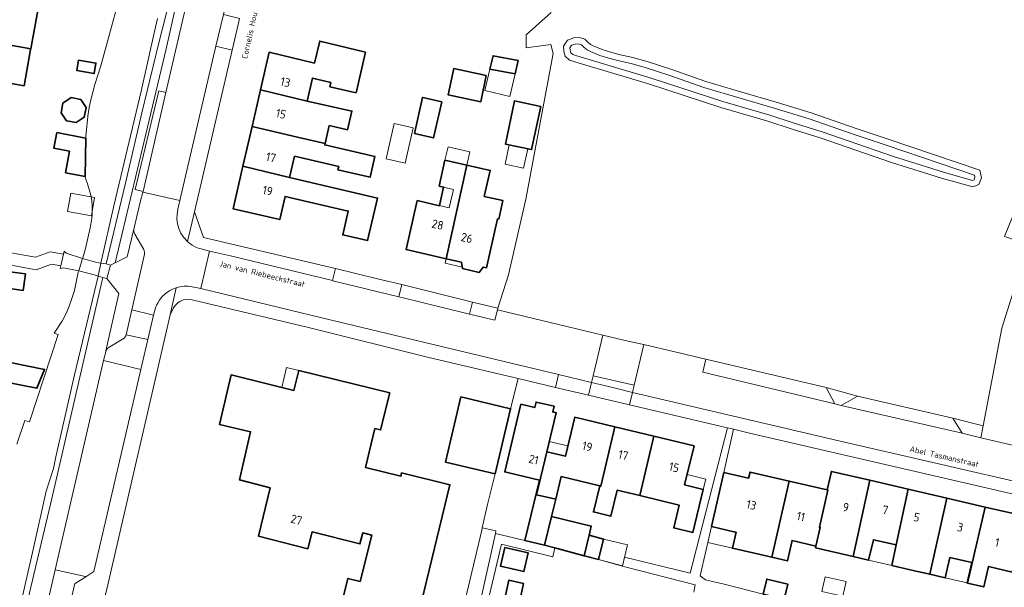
# Model space of a CAD drawing. Header units: metres. Extents: x 149984 to 156489, y 469398 to 478068.
# Tile 290 of 656: x 153779 to 153934, y 471892 to 471981. Entities that reach past the tile are written whole.
import ezdxf
from ezdxf.enums import TextEntityAlignment as Align

# ---------------------------------------------------------------- set-up
doc = ezdxf.new("R2010")
doc.units = ezdxf.units.M
doc.header["$LTSCALE"] = 0.75
for name, color, linetype, lineweight in [('B-WE-GK-BESCHOEIING-G', 252, 'GK-BESCHOEIING-SO', 18), ('B-WE-GR-BEPLANTING_CULTUUR_HEESTERS-GV', 252, 'Continuous', 18), ('B-WE-GR-GRAS-GV', 252, 'Continuous', 13), ('B-WE-KW-KUNSTWERK_DEK-GV', 6, 'Continuous', 18), ('B-WE-OG-BEBOUWING-GV', 6, 'Continuous', 35), ('B-WE-OG-BEBOUWING-T18', 1, 'Continuous', 18), ('B-WE-OG-BEBOUWING_LUIFEL-GV', 6, 'Continuous', 18), ('B-WE-OG-BEBOUWING_OVERBOUWING-GV', 6, 'Continuous', 18), ('B-WE-OG-TERREIN_BEGROEID-GV', 252, 'Continuous', 18), ('B-WE-OG-TERREIN_ERF-GV', 252, 'Continuous', 18), ('B-WE-OG-TERREIN_OEVER-GV', 252, 'Continuous', 18), ('B-WE-OG-TOPOGRAFIE-T18', 7, 'Continuous', 18), ('B-WE-OG-WATER-GV', 252, 'Continuous', 18), ('B-WE-OG-WATER_MEER-GV', 252, 'Continuous', 18), ('B-WE-VH-ONVERHARD-GV', 252, 'Continuous', 18), ('B-WE-VH-OPENVERHARDING_BETONSTRAATSTEEN-GV', 252, 'Continuous', 18), ('B-WE-VH-OPENVERHARDING_TEGEL-GV', 252, 'Continuous', 18)]:
    doc.layers.add(name, color=color, linetype=linetype, lineweight=lineweight)
doc.styles.add('NLCS-ISO-M500-T18', font='NLCS-ISO.ttf', dxfattribs={"height": 0.9})
doc.styles.add('NLCS-ISO-M750-T18', font='NLCS-ISO.ttf', dxfattribs={"height": 1.35})
doc.linetypes.add('GK-BESCHOEIING-SO', pattern='A,18,-3,[1,NLCS.SHX,S=0.6,R=0,X=0,Y=0],-3', length=24)

msp = doc.modelspace()

# ---------------------------------------------------------------- linework, layer by layer
at = {"layer": 'B-WE-GK-BESCHOEIING-G', "flags": 128}
msp.add_lwpolyline([(153779.924, 471917.856), (153780.681, 471917.63), (153785.209, 471931.446), (153784.549, 471931.618)], dxfattribs=at)
at = {"layer": 'B-WE-GR-BEPLANTING_CULTUUR_HEESTERS-GV', "flags": 128}
for points in [[(153908.749, 471920.235), (153911.307, 471921.706), (153906.409, 471923.068), (153907.753, 471920.506)], [(153931.165, 471917.008), (153926.368, 471918.201), (153927.832, 471915.841), (153930.791, 471915.147)]]:
    msp.add_lwpolyline(points, close=True, dxfattribs=at)
for points in [[(153854.28, 471900.452), (153852.13, 471900.942), (153852.052, 471900.562), (153840.002, 471850), (153838.921, 471845.153), (153844.046, 471843.988), (153845.737, 471841.35)], [(153859.055, 471865.269), (153846.926, 471868.064), (153847.705, 471871.503), (153847.819, 471871.477), (153854.184, 471900.023), (153854.28, 471900.452)]]:
    msp.add_lwpolyline(points, dxfattribs=at)
at = {"layer": 'B-WE-GR-GRAS-GV', "flags": 128}
msp.add_lwpolyline([(153862.993, 471982.22), (153859.032, 471978.669), (153859.032, 471976.643), (153862.925, 471977.139), (153863.327, 471975.753), (153858.977, 471952.772), (153856.248, 471940.845), (153854.575, 471935.562), (153854.51, 471935.322), (153871.126, 471931.324), (153873.377, 471930.804), (153875.367, 471930.343), (153877.618, 471929.823), (153887.409, 471927.526), (153906.409, 471923.068), (153911.307, 471921.706), (153926.368, 471918.201), (153931.165, 471917.008), (153934.123, 471932.416), (153938.269, 471945.643)], dxfattribs=at)
msp.add_lwpolyline([(153878.341, 471970.942), (153868.324, 471973.936), (153866.727, 471974.447), (153865.9, 471974.691), (153865.213, 471975.312), (153864.986, 471976.1), (153864.935, 471976.923), (153865.596, 471977.868), (153866.56, 471978.22), (153867.445, 471978.261), (153868.328, 471977.977), (153868.825, 471977.473), (153869.215, 471977.145), (153869.618, 471976.95), (153871.035, 471976.38), (153872.391, 471975.928), (153873.668, 471975.581), (153875.883, 471975.117), (153878.296, 471974.403), (153881.874, 471973.246), (153887.404, 471971.327), (153893.099, 471969.646), (153898.474, 471968.08), (153904.033, 471966.362), (153911.113, 471963.911), (153916.161, 471962.24), (153930.629, 471957.323), (153930.881, 471956.107), (153930.492, 471955.055), (153929.508, 471954.693), (153924.596, 471956.097), (153916.712, 471958.538), (153905.427, 471962.445), (153901.023, 471963.833), (153897.194, 471965.088), (153889.782, 471967.238)], close=True, dxfattribs=at)
at = {"layer": 'B-WE-KW-KUNSTWERK_DEK-GV', "flags": 128}
msp.add_lwpolyline([(153785.576, 471942.044), (153785.53, 471941.83), (153786.05, 471941.92), (153788.437, 471941.488), (153791.1, 471940.8), (153791.491, 471940.638), (153792.237, 471940.431), (153792.884, 471940.251), (153793.443, 471942.359), (153792.779, 471942.55), (153791.937, 471942.675), (153791.3, 471942.77), (153789.044, 471943.426), (153786.48, 471944.25), (153786.12, 471944.57), (153786.015, 471944.084), (153785.62, 471942.248)], close=True, dxfattribs=at)
at = {"layer": 'B-WE-OG-BEBOUWING-GV', "flags": 128}
for points in [[(153772.651, 471977.971), (153780.869, 471976.474), (153781.989, 471982.543), (153773.761, 471983.978), (153773.954, 471985.005), (153767.543, 471986.215), (153767.124, 471983.963), (153773.534, 471982.738), (153772.69, 471978.186)], [(153780.869, 471976.474), (153772.651, 471977.971), (153772.69, 471978.186), (153769.87, 471978.724), (153770.044, 471979.637), (153766.442, 471980.318), (153766.307, 471980.344), (153763.442, 471980.886), (153762.986, 471978.438), (153769.407, 471977.235), (153768.719, 471973.599), (153768.548, 471972.678), (153776.649, 471971.225), (153779.825, 471970.655), (153780.848, 471976.359)], [(153826.416, 471977.469), (153825.642, 471974.227), (153818.493, 471975.932), (153817.125, 471969.999), (153824.464, 471968.245), (153825.322, 471971.875), (153828.243, 471971.146), (153828.092, 471970.494), (153832.204, 471969.547), (153833.685, 471975.969), (153826.468, 471977.689)], [(153857.81, 471974.642), (153853.829, 471975.381), (153853.331, 471973.285), (153857.312, 471972.547)], [(153788.411, 471974.707), (153788.123, 471973.062), (153790.863, 471972.583), (153791.15, 471974.228)], [(153852.756, 471972.284), (153847.631, 471973.37), (153846.749, 471969.211), (153851.874, 471968.125)], [(153788.749, 471968.492), (153787.234, 471968.787), (153785.956, 471967.924), (153785.661, 471966.41), (153786.524, 471965.131), (153788.038, 471964.837), (153789.317, 471965.699), (153789.611, 471967.214)], [(153823.162, 471962.506), (153827.313, 471961.55), (153827.966, 471964.384), (153830.86, 471963.718), (153831.541, 471966.671), (153824.464, 471968.245), (153817.125, 471969.999), (153815.797, 471964.237)], [(153841.404, 471963.131), (153844.442, 471962.439), (153845.734, 471968.111), (153842.747, 471968.791), (153842.696, 471968.803)], [(153861.352, 471967.389), (153857.207, 471968.266), (153855.768, 471961.461), (153859.913, 471960.585)], [(153827.313, 471961.55), (153823.162, 471962.506), (153815.797, 471964.237), (153814.349, 471957.953), (153821.718, 471956.168), (153821.725, 471956.166), (153822.504, 471959.527), (153829.462, 471957.925), (153829.337, 471957.379), (153834.408, 471956.211), (153835.156, 471959.497), (153827.259, 471961.316)], [(153789.257, 471962.452), (153784.989, 471963.262), (153784.521, 471960.794), (153787.001, 471960.323), (153786.358, 471956.928), (153789.442, 471956.342), (153789.54, 471962.398)], [(153821.718, 471956.168), (153814.349, 471957.953), (153812.804, 471951.252), (153820.152, 471949.559), (153820.999, 471953.212), (153830.985, 471950.896), (153830.115, 471947.136), (153834.011, 471946.233), (153835.599, 471952.948), (153821.725, 471956.166)], [(153846.439, 471943.382), (153849.664, 471958.143), (153846.24, 471958.932), (153845.294, 471954.83), (153846.016, 471954.664), (153845.353, 471951.739), (153841.85, 471952.533), (153840.1, 471944.82)], [(153849.664, 471958.143), (153846.439, 471943.382), (153848.831, 471942.839), (153849.014, 471941.819), (153851.651, 471941.204), (153852.272, 471942.058), (153852.778, 471941.943), (153854.528, 471949.657), (153854.732, 471949.614), (153855.353, 471952.574), (153852.427, 471953.188), (153853.371, 471957.289)], [(153780.043, 471940.966), (153777.571, 471941.327), (153777.192, 471938.733), (153779.665, 471938.372)], [(153777.351, 471927.056), (153776.73, 471923.971), (153781.84, 471922.942), (153783.049, 471925.909)], [(153846.321, 471911.31), (153854.154, 471909.451), (153856.579, 471919.707), (153848.76, 471921.582)], [(153860.687, 471906.152), (153862.31, 471912.92), (153863.786, 471919.076), (153863.231, 471919.208), (153863.444, 471920.093), (153860.623, 471920.769), (153860.411, 471919.885), (153858.214, 471920.411), (153855.659, 471909.753), (153856.319, 471909.595), (153861.133, 471908.441), (153858.853, 471898.927), (153861.96, 471898.18), (153863.05, 471902.699), (153863.708, 471905.427)], [(153870.66, 471907.53), (153870.805, 471907.495), (153873.02, 471916.845), (153866.71, 471918.36), (153865.23, 471912.22), (153862.31, 471912.92), (153860.687, 471906.152), (153863.708, 471905.427), (153864.57, 471909)], [(153879.195, 471915.363), (153873.02, 471916.845), (153870.805, 471907.495), (153870.66, 471907.53), (153869.67, 471903.44), (153872.42, 471902.78), (153873.4, 471906.87), (153876.988, 471906.005)], [(153879.195, 471915.363), (153876.988, 471906.005), (153883.19, 471904.51), (153882.33, 471900.91), (153885.33, 471900.19), (153886.98, 471906.98), (153884.05, 471907.69), (153885.54, 471913.84)], [(153897.825, 471896.29), (153900.569, 471908.296), (153894.378, 471909.724), (153894.152, 471908.75), (153890.258, 471909.648), (153888.295, 471901.137), (153891.824, 471900.324), (153892.173, 471900.243), (153891.594, 471897.721)], [(153906.532, 471906.92), (153906.658, 471906.891), (153905.333, 471901.012), (153905.459, 471900.983), (153904.781, 471898.063), (153904.718, 471897.791), (153910.65, 471896.411), (153913.274, 471908.426), (153907.206, 471909.832)], [(153906.658, 471906.891), (153906.532, 471906.92), (153900.569, 471908.296), (153897.825, 471896.29), (153900.27, 471895.724), (153901.014, 471898.938), (153904.781, 471898.063), (153905.459, 471900.983), (153905.333, 471901.012)], [(153910.65, 471896.411), (153913.088, 471895.845), (153913.834, 471899.057), (153917.446, 471898.223), (153919.339, 471907.021), (153913.274, 471908.426)], [(153922.743, 471893.602), (153925.456, 471905.604), (153919.339, 471907.021), (153917.446, 471898.223), (153916.751, 471894.993), (153920.31, 471894.167)], [(153928.697, 471892.219), (153931.479, 471904.208), (153925.456, 471905.604), (153922.743, 471893.602), (153925.177, 471893.036), (153925.923, 471896.248), (153929.368, 471895.448), (153928.622, 471892.236)], [(153931.479, 471904.208), (153928.697, 471892.219), (153931.259, 471891.623), (153932.006, 471894.835), (153935.761, 471893.962), (153937.794, 471902.745)], [(153861.96, 471898.18), (153863.564, 471897.751), (153868.204, 471896.511), (153868.974, 471899.765), (153869.318, 471901.216), (153863.05, 471902.699)], [(153870.442, 471895.913), (153871.254, 471899.158), (153868.974, 471899.765), (153868.204, 471896.511)], [(153855.691, 471897.83), (153855.005, 471894.871), (153858.687, 471894.018), (153859.373, 471896.976)], [(153860.214, 471882.82), (153857.478, 471883.452), (153858.474, 471888.045), (153857.8, 471888.191), (153858.608, 471892.153), (153856.302, 471892.653), (153852.949, 471877.203), (153858.663, 471875.883)], [(153899.751, 471889.689), (153900.318, 471892.057), (153897.02, 471892.847), (153896.453, 471890.478)]]:
    msp.add_lwpolyline(points, close=True, dxfattribs=at)
msp.add_lwpolyline([(153842.1, 471887.531), (153847.015, 471907.721), (153839.401, 471909.587), (153839.271, 471909.053), (153833.684, 471910.453), (153835.189, 471916.592), (153836.082, 471916.373), (153837.512, 471922.2), (153823.177, 471925.719), (153822.412, 471922.601), (153812.475, 471925.04), (153810.675, 471917.203), (153815.548, 471916.084), (153813.808, 471908.503), (153818.64, 471907.213), (153816.818, 471899.6), (153824.603, 471897.632), (153825.276, 471900.298), (153832.818, 471898.394), (153833.253, 471900.119), (153834.697, 471899.755), (153832.862, 471892.473), (153830.923, 471892.961), (153829.11, 471885.756)], dxfattribs=at)
at = {"layer": 'B-WE-OG-BEBOUWING_LUIFEL-GV', "flags": 128}
for points in [[(153857.312, 471972.547), (153853.331, 471973.285), (153852.529, 471969.911), (153856.463, 471968.976)], [(153846.24, 471958.932), (153849.664, 471958.143), (153850.143, 471960.22), (153846.719, 471961.009)], [(153856.356, 471961.337), (153855.714, 471958.301), (153858.651, 471957.68), (153859.293, 471960.716)], [(153845.971, 471954.674), (153845.307, 471951.749), (153846.921, 471951.383), (153847.594, 471954.301)], [(153848.972, 471942.051), (153848.831, 471942.839), (153846.439, 471943.382), (153846.276, 471942.663)], [(153822.412, 471922.601), (153823.177, 471925.719), (153821.232, 471926.196), (153820.467, 471923.078)], [(153865.23, 471912.22), (153865.623, 471913.852), (153862.702, 471914.556), (153862.31, 471912.92)], [(153886.98, 471906.98), (153887.378, 471908.622), (153884.448, 471909.332), (153884.05, 471907.69)], [(153888.283, 471901.14), (153887.697, 471898.61), (153891.597, 471897.72), (153892.181, 471900.241)], [(153870.442, 471895.913), (153874.257, 471894.958), (153875.04, 471898.261), (153871.254, 471899.158)], [(153913.088, 471895.845), (153916.751, 471894.993), (153917.446, 471898.223), (153913.834, 471899.057)], [(153925.177, 471893.036), (153928.622, 471892.236), (153929.368, 471895.448), (153925.923, 471896.248)], [(153905.686, 471890.899), (153909.026, 471890.134), (153909.555, 471892.445), (153906.215, 471893.209)]]:
    msp.add_lwpolyline(points, close=True, dxfattribs=at)
at = {"layer": 'B-WE-OG-BEBOUWING_OVERBOUWING-GV', "flags": 128}
for points in [[(153841.215, 471964.021), (153838.232, 471964.696), (153836.97, 471959.126), (153839.954, 471958.45)], [(153786.683, 471950.814), (153790.434, 471950.158), (153790.941, 471953.056), (153787.19, 471953.712)]]:
    msp.add_lwpolyline(points, close=True, dxfattribs=at)
at = {"layer": 'B-WE-OG-TERREIN_BEGROEID-GV', "flags": 128}
for points in [[(153806.309, 472000), (153803.486, 471986.933), (153801.096, 471977.446), (153798.393, 471966.371), (153795.775, 471955.061), (153792.779, 471942.55), (153793.443, 471942.359), (153794.213, 471942.734), (153802.264, 471976.465), (153812.043, 472020.125), (153814.503, 472030.22), (153816.018, 472042.333), (153816.533, 472048.432), (153815.839, 472048.475), (153815.843, 472053.584)], [(153817.803, 472048.353), (153816.533, 472048.432), (153816.018, 472042.333), (153814.503, 472030.22), (153812.043, 472020.125), (153802.264, 471976.465), (153794.213, 471942.734), (153796.101, 471943.652), (153797.151, 471948.034), (153798.202, 471952.529)], [(153798.202, 471952.529), (153798.577, 471953.858), (153798.582, 471953.879), (153798.608, 471953.99), (153797.33, 471954.285), (153801.088, 471969.858), (153802.207, 471969.6), (153809.216, 472000), (153814.096, 472021.19)]]:
    msp.add_lwpolyline(points, dxfattribs=at)
msp.add_lwpolyline([(153774.491, 471858.204), (153775.093, 471858.577), (153777.146, 471861.547), (153782.722, 471885.636), (153783.042, 471887.021), (153784.415, 471892.953), (153784.731, 471894.317), (153792.365, 471927.298), (153792.695, 471928.67), (153792.732, 471928.82), (153794.787, 471937.882), (153792.884, 471940.251), (153792.237, 471940.431), (153784.219, 471905.55), (153780.182, 471888.705), (153778.478, 471884.667), (153776.775, 471873.689), (153776.017, 471871.985), (153775.071, 471867.253), (153773.809, 471865.424), (153771.98, 471864.225), (153769.771, 471864.225), (153768.25, 471858.327)], close=True, dxfattribs=at)
at = {"layer": 'B-WE-OG-TERREIN_ERF-GV', "flags": 128}
for points in [[(153777.326, 472001.856), (153785.268, 472000.314), (153784.177, 471994.399), (153783.076, 471988.433), (153781.989, 471982.543), (153780.869, 471976.474), (153780.848, 471976.359), (153779.825, 471970.655), (153776.649, 471971.225)], [(153778.66, 471914.11), (153779.924, 471917.856), (153780.681, 471917.63), (153785.209, 471931.446), (153784.549, 471931.618), (153784.55, 471931.62), (153785.89, 471933.64), (153786.51, 471934.84), (153786.94, 471935.89), (153787.26, 471936.8), (153787.769, 471938.369), (153788.36, 471941.24), (153788.437, 471941.488), (153789.044, 471943.426), (153789.07, 471943.51), (153789.51, 471944.98), (153790.26, 471948.27), (153790.49, 471949.74), (153790.55, 471950.29), (153790.58, 471950.95), (153790.58, 471951.7), (153790.52, 471952.54), (153790.33, 471953.42), (153789.81, 471955.16), (153789.56, 471955.92), (153789.442, 471956.342), (153786.358, 471956.928), (153787.001, 471960.323), (153784.521, 471960.794), (153784.989, 471963.262), (153789.257, 471962.452), (153789.54, 471962.398), (153789.555, 471962.705), (153789.94, 471966.28), (153790.12, 471967.5), (153790.33, 471968.44), (153790.99, 471970.85), (153791.91, 471973.82), (153796.2, 471989.42)], [(153813.795, 471981.259), (153813.579, 471980.328), (153812.635, 471976.267), (153806.705, 471950.747), (153808.136, 471946.716), (153828.961, 471941.809), (153835.81, 471940.17), (153839.427, 471939.282), (153850.559, 471936.548), (153854.575, 471935.562), (153856.248, 471940.845), (153858.977, 471952.772), (153863.327, 471975.753), (153862.925, 471977.139), (153859.032, 471976.643), (153859.032, 471978.669), (153862.993, 471982.22)], [(153936.783, 471981.834), (153951.934, 471973.928), (153945.895, 471962.632), (153944.147, 471958.995), (153943.522, 471958.265), (153942.5, 471957.799), (153940.791, 471957.333), (153939.348, 471957.111), (153938.593, 471956.667), (153938.059, 471955.558), (153934.521, 471946.892), (153938.269, 471945.643), (153934.123, 471932.416), (153931.165, 471917.008), (153930.791, 471915.147), (153949.116, 471910.849), (153949.218, 471911.287), (153952.14, 471910.604), (153952.041, 471910.165), (153959.294, 471908.53), (153959.414, 471908.966), (153964.284, 471907.804), (153964.208, 471907.376), (153986.716, 471902.215)], [(153777.173, 471944.419), (153781.598, 471943.599), (153783.916, 471944.464), (153786.015, 471944.084), (153785.62, 471942.248), (153784.126, 471942.531), (153781.748, 471941.639), (153760.031, 471945.662)], [(153854.154, 471909.451), (153846.321, 471911.31), (153848.76, 471921.582), (153856.579, 471919.707), (153857.794, 471924.464), (153843.668, 471927.811), (153824.686, 471932.506), (153806.578, 471936.824)], [(153803.369, 471935.52), (153802.863, 471934.504), (153793.049, 471891.929), (153791.85, 471887.07), (153807.476, 471882.946), (153803.96, 471869.114), (153824.464, 471864.104), (153822.016, 471854.08), (153840.002, 471850), (153852.052, 471900.562), (153852.13, 471900.942), (153852.916, 471904.394), (153854.154, 471909.451)], [(153829.11, 471885.756), (153830.923, 471892.961), (153832.862, 471892.473), (153834.697, 471899.755), (153833.253, 471900.119), (153832.818, 471898.394), (153825.276, 471900.298), (153824.603, 471897.632), (153816.818, 471899.6), (153818.64, 471907.213), (153813.808, 471908.503), (153815.548, 471916.084), (153810.675, 471917.203), (153812.475, 471925.04), (153822.412, 471922.601), (153823.177, 471925.719), (153837.512, 471922.2), (153836.082, 471916.373), (153835.189, 471916.592), (153833.684, 471910.453), (153839.271, 471909.053), (153839.401, 471909.587), (153847.015, 471907.721), (153842.1, 471887.531)], [(153943.135, 471904.537), (153930.243, 471907.577), (153894.285, 471915.874), (153892.804, 471916.227), (153891.788, 471916.471), (153890.258, 471909.648), (153894.152, 471908.75), (153894.378, 471909.724), (153900.569, 471908.296), (153906.532, 471906.92), (153907.206, 471909.832), (153913.274, 471908.426), (153919.339, 471907.021), (153925.456, 471905.604), (153931.479, 471904.208), (153937.794, 471902.745)], [(153935.761, 471893.962), (153932.006, 471894.835), (153931.259, 471891.623), (153928.697, 471892.219), (153928.622, 471892.236), (153929.368, 471895.448), (153925.923, 471896.248), (153925.177, 471893.036), (153922.743, 471893.602), (153920.31, 471894.167), (153916.751, 471894.993), (153917.446, 471898.223), (153913.834, 471899.057), (153913.088, 471895.845), (153910.65, 471896.411), (153904.718, 471897.791), (153904.781, 471898.063), (153901.014, 471898.938), (153900.27, 471895.724), (153897.825, 471896.29), (153891.594, 471897.721), (153892.173, 471900.243), (153891.824, 471900.324), (153888.295, 471901.137), (153886.484, 471893.373), (153887.358, 471892.719), (153890.282, 471892.043), (153896.453, 471890.478), (153897.02, 471892.847), (153900.318, 471892.057), (153899.751, 471889.689)], [(153885.521, 471890.769), (153885.742, 471891.949), (153874.628, 471894.799), (153874.243, 471894.897), (153870.442, 471895.913), (153868.204, 471896.511), (153863.564, 471897.751), (153863.236, 471896.336), (153855.174, 471898.36), (153848.713, 471871.276)], [(153852.949, 471877.203), (153856.302, 471892.653), (153858.608, 471892.153), (153857.8, 471888.191)]]:
    msp.add_lwpolyline(points, dxfattribs=at)
for points in [[(153827.313, 471961.55), (153827.259, 471961.316), (153835.156, 471959.497), (153834.408, 471956.211), (153829.337, 471957.379), (153829.462, 471957.925), (153822.504, 471959.527), (153821.725, 471956.166), (153835.599, 471952.948), (153834.011, 471946.233), (153830.115, 471947.136), (153830.985, 471950.896), (153820.999, 471953.212), (153820.152, 471949.559), (153812.804, 471951.252), (153814.349, 471957.953), (153815.797, 471964.237), (153817.125, 471969.999), (153818.493, 471975.932), (153825.642, 471974.227), (153826.416, 471977.469), (153826.468, 471977.689), (153833.685, 471975.969), (153832.204, 471969.547), (153828.092, 471970.494), (153828.243, 471971.146), (153825.322, 471971.875), (153824.464, 471968.245), (153831.541, 471966.671), (153830.86, 471963.718), (153827.966, 471964.384)], [(153853.331, 471973.285), (153853.829, 471975.381), (153857.81, 471974.642), (153857.312, 471972.547)], [(153788.411, 471974.707), (153791.15, 471974.228), (153790.863, 471972.583), (153788.123, 471973.062)], [(153852.756, 471972.284), (153851.874, 471968.125), (153846.749, 471969.211), (153847.631, 471973.37)], [(153788.749, 471968.492), (153789.611, 471967.214), (153789.317, 471965.699), (153788.038, 471964.837), (153786.524, 471965.131), (153785.661, 471966.41), (153785.956, 471967.924), (153787.234, 471968.787)], [(153842.747, 471968.791), (153845.734, 471968.111), (153844.442, 471962.439), (153841.404, 471963.131), (153842.696, 471968.803)], [(153861.352, 471967.389), (153859.913, 471960.585), (153855.768, 471961.461), (153857.207, 471968.266)], [(153854.528, 471949.657), (153852.778, 471941.943), (153852.272, 471942.058), (153851.651, 471941.204), (153849.014, 471941.819), (153848.831, 471942.839), (153846.439, 471943.382), (153840.1, 471944.82), (153841.85, 471952.533), (153845.353, 471951.739), (153846.016, 471954.664), (153845.294, 471954.83), (153846.24, 471958.932), (153849.664, 471958.143), (153853.371, 471957.289), (153852.427, 471953.188), (153855.353, 471952.574), (153854.732, 471949.614)], [(153780.043, 471940.966), (153779.665, 471938.372), (153777.192, 471938.733), (153777.571, 471941.327)], [(153777.351, 471927.056), (153783.049, 471925.909), (153781.84, 471922.942), (153776.73, 471923.971)], [(153873.02, 471916.845), (153879.195, 471915.363), (153885.54, 471913.84), (153884.05, 471907.69), (153886.98, 471906.98), (153885.33, 471900.19), (153882.33, 471900.91), (153883.19, 471904.51), (153876.988, 471906.005), (153873.4, 471906.87), (153872.42, 471902.78), (153869.67, 471903.44), (153870.66, 471907.53), (153864.57, 471909), (153863.708, 471905.427), (153863.05, 471902.699), (153869.318, 471901.216), (153868.974, 471899.765), (153871.254, 471899.158), (153870.442, 471895.913), (153874.243, 471894.897), (153874.575, 471896.298), (153884.931, 471893.792), (153890.807, 471916.71), (153890.335, 471916.826), (153875.358, 471920.341), (153868.91, 471921.855), (153863.656, 471923.088), (153857.794, 471924.464), (153856.579, 471919.707), (153854.154, 471909.451), (153852.916, 471904.394), (153852.13, 471900.942), (153854.28, 471900.452), (153854.184, 471900.023), (153858.853, 471898.927), (153861.133, 471908.441), (153856.319, 471909.595), (153855.659, 471909.753), (153858.214, 471920.411), (153860.411, 471919.885), (153860.623, 471920.769), (153863.444, 471920.093), (153863.231, 471919.208), (153863.786, 471919.076), (153862.31, 471912.92), (153865.23, 471912.22), (153866.71, 471918.36)], [(153855.691, 471897.83), (153859.373, 471896.976), (153858.687, 471894.018), (153855.005, 471894.871)]]:
    msp.add_lwpolyline(points, close=True, dxfattribs=at)
at = {"layer": 'B-WE-OG-TERREIN_ERF-GV'}
for points in [[(153805.299, 471936.942, 0.2511224), (153803.369, 471935.52)], [(153806.578, 471936.824, 0.1297664), (153805.299, 471936.942)]]:
    msp.add_lwpolyline(points, format="xyb", dxfattribs=at)
at = {"layer": 'B-WE-OG-TERREIN_OEVER-GV', "flags": 128}
for points in [[(153800.86, 471981.27), (153800.41, 471979.19), (153798.31, 471969.81), (153793.99, 471951.73), (153791.937, 471942.675), (153792.779, 471942.55), (153795.775, 471955.061), (153798.393, 471966.371), (153801.096, 471977.446), (153803.486, 471986.933)], [(153778.478, 471884.667), (153780.182, 471888.705), (153784.219, 471905.55), (153792.237, 471940.431), (153792.884, 471940.251), (153793.443, 471942.359), (153792.779, 471942.55), (153791.937, 471942.675), (153791.491, 471940.638), (153787.8, 471925.06), (153784.82, 471912.15), (153784.45, 471910.3), (153783.32, 471906.71), (153781.17, 471897.02), (153779.32, 471888.98), (153779.01, 471888.3)]]:
    msp.add_lwpolyline(points, dxfattribs=at)
for points in [[(153878.341, 471970.942), (153889.782, 471967.238), (153897.194, 471965.088), (153901.023, 471963.833), (153905.427, 471962.445), (153916.712, 471958.538), (153924.596, 471956.097), (153929.508, 471954.693), (153930.492, 471955.055), (153930.881, 471956.107), (153930.629, 471957.323), (153916.161, 471962.24), (153911.113, 471963.911), (153904.033, 471966.362), (153898.474, 471968.08), (153893.099, 471969.646), (153887.404, 471971.327), (153881.874, 471973.246), (153878.296, 471974.403), (153875.883, 471975.117), (153873.668, 471975.581), (153872.391, 471975.928), (153871.035, 471976.38), (153869.618, 471976.95), (153869.215, 471977.145), (153868.825, 471977.473), (153868.328, 471977.977), (153867.445, 471978.261), (153866.56, 471978.22), (153865.596, 471977.868), (153864.935, 471976.923), (153864.986, 471976.1), (153865.213, 471975.312), (153865.9, 471974.691), (153866.727, 471974.447), (153868.324, 471973.936)], [(153878.635, 471971.886), (153868.616, 471974.881), (153867.018, 471975.393), (153866.397, 471975.576), (153866.086, 471975.857), (153865.967, 471976.27), (153865.944, 471976.639), (153866.228, 471977.045), (153866.757, 471977.239), (153867.312, 471977.265), (153867.794, 471977.11), (153868.153, 471976.745), (153868.672, 471976.308), (153869.217, 471976.044), (153870.694, 471975.45), (153872.105, 471974.98), (153873.437, 471974.618), (153875.641, 471974.157), (153878.003, 471973.458), (153881.559, 471972.308), (153887.102, 471970.384), (153892.821, 471968.697), (153898.189, 471967.132), (153903.725, 471965.421), (153910.795, 471962.974), (153915.847, 471961.302), (153929.775, 471956.569), (153929.854, 471956.184), (153929.722, 471955.826), (153929.47, 471955.733), (153924.879, 471957.046), (153917.021, 471959.478), (153905.738, 471963.385), (153901.326, 471964.775), (153897.486, 471966.033), (153890.072, 471968.184)]]:
    msp.add_lwpolyline(points, close=True, dxfattribs=at)
at = {"layer": 'B-WE-OG-WATER-GV', "flags": 128}
msp.add_lwpolyline([(153878.635, 471971.886), (153890.072, 471968.184), (153897.486, 471966.033), (153901.326, 471964.775), (153905.738, 471963.385), (153917.021, 471959.478), (153924.879, 471957.046), (153929.47, 471955.733), (153929.722, 471955.826), (153929.854, 471956.184), (153929.775, 471956.569), (153915.847, 471961.302), (153910.795, 471962.974), (153903.725, 471965.421), (153898.189, 471967.132), (153892.821, 471968.697), (153887.102, 471970.384), (153881.559, 471972.308), (153878.003, 471973.458), (153875.641, 471974.157), (153873.437, 471974.618), (153872.105, 471974.98), (153870.694, 471975.45), (153869.217, 471976.044), (153868.672, 471976.308), (153868.153, 471976.745), (153867.794, 471977.11), (153867.312, 471977.265), (153866.757, 471977.239), (153866.228, 471977.045), (153865.944, 471976.639), (153865.967, 471976.27), (153866.086, 471975.857), (153866.397, 471975.576), (153867.018, 471975.393), (153868.616, 471974.881)], close=True, dxfattribs=at)
at = {"layer": 'B-WE-OG-WATER_MEER-GV', "flags": 128}
for points in [[(153796.2, 471989.42), (153791.91, 471973.82), (153790.99, 471970.85), (153790.33, 471968.44), (153790.12, 471967.5), (153789.94, 471966.28), (153789.555, 471962.705), (153789.54, 471962.398), (153789.442, 471956.342), (153789.56, 471955.92), (153789.81, 471955.16), (153790.33, 471953.42), (153790.52, 471952.54), (153790.58, 471951.7), (153790.58, 471950.95), (153790.55, 471950.29), (153790.49, 471949.74), (153790.26, 471948.27), (153789.51, 471944.98), (153789.07, 471943.51), (153789.044, 471943.426), (153788.437, 471941.488), (153788.36, 471941.24), (153787.769, 471938.369), (153787.26, 471936.8), (153786.94, 471935.89), (153786.51, 471934.84), (153785.89, 471933.64), (153784.55, 471931.62), (153784.549, 471931.618), (153785.209, 471931.446), (153780.681, 471917.63), (153779.924, 471917.856), (153778.66, 471914.11)], [(153779.01, 471888.3), (153779.32, 471888.98), (153781.17, 471897.02), (153783.32, 471906.71), (153784.45, 471910.3), (153784.82, 471912.15), (153787.8, 471925.06), (153791.491, 471940.638), (153791.937, 471942.675), (153793.99, 471951.73), (153798.31, 471969.81), (153800.41, 471979.19), (153800.86, 471981.27)]]:
    msp.add_lwpolyline(points, dxfattribs=at)
at = {"layer": 'B-WE-VH-ONVERHARD-GV', "flags": 128}
msp.add_lwpolyline([(153785.62, 471942.248), (153785.576, 471942.044), (153785.53, 471941.83), (153786.05, 471941.92), (153788.437, 471941.488), (153791.1, 471940.8), (153791.491, 471940.638), (153792.237, 471940.431), (153792.884, 471940.251), (153793.443, 471942.359), (153792.779, 471942.55), (153791.937, 471942.675), (153791.3, 471942.77), (153789.044, 471943.426), (153786.48, 471944.25), (153786.12, 471944.57), (153786.015, 471944.084)], close=True, dxfattribs=at)
at = {"layer": 'B-WE-VH-OPENVERHARDING_BETONSTRAATSTEEN-GV', "flags": 128}
for points in [[(153814.096, 472021.19), (153809.216, 472000), (153802.207, 471969.6), (153798.608, 471953.99), (153798.582, 471953.879), (153804.399, 471952.55), (153810.101, 471976.873), (153811.272, 471981.912), (153815.45, 472000), (153816.919, 472006.357), (153818.053, 472011.375), (153818.796, 472014.6), (153819.721, 472018.556), (153821.217, 472026.809), (153821.766, 472030.281), (153822.656, 472036.239), (153823.304, 472043.106)], [(153949.116, 471910.849), (153930.791, 471915.147), (153927.832, 471915.841), (153908.749, 471920.235), (153907.753, 471920.506), (153886.907, 471925.494), (153887.409, 471927.526), (153877.618, 471929.823), (153876.085, 471923.418), (153875.818, 471922.3), (153908.41, 471914.661), (153939.406, 471907.495)]]:
    msp.add_lwpolyline(points, dxfattribs=at)
for points in [[(153813.795, 471981.259), (153811.272, 471981.912), (153810.101, 471976.873), (153812.635, 471976.267), (153813.579, 471980.328)], [(153803.827, 471938.799), (153804.145, 471938.901), (153804.733, 471938.998), (153805.064, 471939.036), (153805.693, 471939.039), (153806.318, 471938.966), (153807.692, 471938.667), (153809.104, 471944.54), (153807.749, 471944.909), (153807.421, 471945.012), (153806.922, 471945.206), (153806.337, 471945.523), (153805.759, 471945.936), (153805.598, 471946.091), (153804.981, 471946.774), (153804.562, 471947.425), (153804.243, 471948.13), (153804.033, 471948.875), (153803.936, 471949.643), (153803.953, 471950.417), (153804.086, 471951.18), (153804.399, 471952.55), (153798.582, 471953.879), (153798.577, 471953.858), (153798.202, 471952.529), (153797.151, 471948.034), (153797.137, 471947.675), (153797.271, 471947.253), (153798.704, 471944.812), (153798.838, 471944.399), (153798.819, 471944.09), (153796.804, 471935.291), (153800.259, 471934.457), (153800.533, 471935.622), (153800.729, 471936.061), (153800.952, 471936.475), (153801.15, 471936.8), (153801.686, 471937.46), (153802.323, 471938.023), (153802.792, 471938.312), (153803.233, 471938.557)], [(153871.126, 471931.324), (153854.51, 471935.322), (153854.115, 471933.697), (153850.11, 471934.64), (153849.681, 471934.741), (153839.438, 471937.259), (153839.436, 471937.259), (153838.965, 471937.373), (153828.732, 471939.848), (153828.723, 471939.85), (153828.482, 471939.919), (153812.4, 471943.807), (153809.104, 471944.54), (153807.692, 471938.667), (153826.991, 471934.012), (153864.138, 471925.093), (153869.375, 471923.835), (153869.627, 471924.914)], [(153828.723, 471939.85), (153828.732, 471939.848), (153838.965, 471937.373), (153839.427, 471939.282), (153835.81, 471940.17), (153828.961, 471941.809), (153828.482, 471939.919)], [(153854.115, 471933.697), (153854.51, 471935.322), (153854.575, 471935.562), (153850.559, 471936.548), (153850.11, 471934.64)], [(153800.259, 471934.457), (153796.804, 471935.291), (153795.911, 471931.388), (153799.358, 471930.624)], [(153799.358, 471930.624), (153795.911, 471931.388), (153795.86, 471931.237), (153795.79, 471931.1), (153795.701, 471930.975), (153795.593, 471930.864), (153793.111, 471929.297), (153792.987, 471929.204), (153792.88, 471929.091), (153792.732, 471928.82), (153792.695, 471928.67), (153792.365, 471927.298), (153792.373, 471927.296), (153798.22, 471925.906), (153798.25, 471925.899), (153798.573, 471927.282)], [(153784.731, 471894.317), (153789.53, 471893.228), (153789.537, 471893.226), (153790.814, 471894.031), (153798.25, 471925.899), (153798.22, 471925.906), (153792.373, 471927.296), (153792.365, 471927.298)], [(153907.753, 471920.506), (153906.409, 471923.068), (153887.409, 471927.526), (153886.907, 471925.494)], [(153868.91, 471921.855), (153869.375, 471923.835), (153864.138, 471925.093), (153863.656, 471923.088)], [(153911.307, 471921.706), (153908.749, 471920.235), (153927.832, 471915.841), (153926.368, 471918.201)], [(153787.475, 471884.591), (153787.484, 471884.589), (153786.457, 471886.227), (153787.85, 471892.164), (153787.861, 471892.171), (153789.537, 471893.226), (153789.53, 471893.228), (153784.731, 471894.317), (153784.415, 471892.953), (153783.042, 471887.021), (153782.722, 471885.636)]]:
    msp.add_lwpolyline(points, close=True, dxfattribs=at)
at = {"layer": 'B-WE-VH-OPENVERHARDING_TEGEL-GV', "flags": 128}
for points in [[(153812.635, 471976.267), (153810.101, 471976.873), (153804.399, 471952.55), (153804.086, 471951.18), (153803.953, 471950.417), (153803.936, 471949.643), (153804.033, 471948.875), (153804.243, 471948.13), (153804.562, 471947.425), (153804.981, 471946.774), (153805.598, 471946.091), (153806.705, 471950.747)], [(153801.088, 471969.858), (153797.33, 471954.285), (153798.608, 471953.99), (153802.207, 471969.6)], [(153805.598, 471946.091), (153805.759, 471945.936), (153806.337, 471945.523), (153806.922, 471945.206), (153807.421, 471945.012), (153807.749, 471944.909), (153809.104, 471944.54), (153812.4, 471943.807), (153828.482, 471939.919), (153828.961, 471941.809), (153808.136, 471946.716), (153806.705, 471950.747)], [(153759.075, 471945.803), (153760.031, 471945.662), (153781.748, 471941.639), (153784.126, 471942.531), (153785.62, 471942.248), (153786.015, 471944.084), (153783.916, 471944.464), (153781.598, 471943.599), (153777.173, 471944.419), (153774.598, 471944.895), (153759.416, 471947.707), (153759.274, 471946.88)], [(153794.213, 471942.734), (153793.443, 471942.359), (153792.884, 471940.251), (153794.787, 471937.882), (153792.732, 471928.82), (153792.88, 471929.091), (153792.987, 471929.204), (153793.111, 471929.297), (153795.593, 471930.864), (153795.701, 471930.975), (153795.79, 471931.1), (153795.86, 471931.237), (153795.911, 471931.388), (153796.804, 471935.291), (153798.819, 471944.09), (153798.838, 471944.399), (153798.704, 471944.812), (153797.271, 471947.253), (153797.137, 471947.675), (153797.151, 471948.034), (153796.101, 471943.652)], [(153839.436, 471937.259), (153839.438, 471937.259), (153849.681, 471934.741), (153850.11, 471934.64), (153850.559, 471936.548), (153839.427, 471939.282), (153838.965, 471937.373)], [(153875.367, 471930.343), (153873.377, 471930.804), (153871.126, 471931.324), (153869.627, 471924.914), (153876.085, 471923.418), (153877.618, 471929.823)], [(153873.571, 471922.835), (153871.622, 471923.3), (153869.375, 471923.835), (153868.91, 471921.855), (153875.358, 471920.341), (153875.818, 471922.3)], [(153871.622, 471923.3), (153873.571, 471922.835), (153875.818, 471922.3), (153876.085, 471923.418), (153869.627, 471924.914), (153869.375, 471923.835)], [(153875.358, 471920.341), (153890.335, 471916.826), (153890.807, 471916.71), (153891.347, 471916.577), (153891.788, 471916.471), (153892.804, 471916.227), (153894.285, 471915.874), (153930.243, 471907.577), (153943.135, 471904.537), (153947.805, 471903.447), (153948.279, 471905.424), (153947.217, 471905.679), (153947.092, 471905.229), (153944.161, 471905.909), (153944.29, 471906.341), (153942.315, 471906.794), (153942.203, 471906.364), (153939.282, 471907.056), (153939.406, 471907.495), (153908.41, 471914.661), (153875.818, 471922.3)], [(153847.819, 471871.477), (153848.713, 471871.276), (153855.174, 471898.36), (153863.236, 471896.336), (153863.564, 471897.751), (153861.96, 471898.18), (153858.853, 471898.927), (153854.184, 471900.023)]]:
    msp.add_lwpolyline(points, close=True, dxfattribs=at)
for points in [[(153784.539, 471855.514), (153791.85, 471887.07), (153793.049, 471891.929), (153802.863, 471934.504), (153803.827, 471938.799), (153803.233, 471938.557), (153802.792, 471938.312), (153802.323, 471938.023), (153801.686, 471937.46), (153801.15, 471936.8), (153800.952, 471936.475), (153800.729, 471936.061), (153800.533, 471935.622), (153800.259, 471934.457)], [(153806.318, 471938.966), (153805.693, 471939.039), (153805.064, 471939.036), (153804.733, 471938.998), (153804.145, 471938.901), (153803.827, 471938.799), (153802.863, 471934.504), (153803.369, 471935.52)], [(153806.578, 471936.824), (153824.686, 471932.506), (153843.668, 471927.811), (153857.794, 471924.464), (153863.656, 471923.088), (153864.138, 471925.093), (153826.991, 471934.012), (153807.692, 471938.667), (153806.318, 471938.966)], [(153800.259, 471934.457), (153799.358, 471930.624), (153798.573, 471927.282), (153798.25, 471925.899), (153790.814, 471894.031), (153789.537, 471893.226), (153787.861, 471892.171), (153787.85, 471892.164), (153786.457, 471886.227), (153787.484, 471884.589), (153788.316, 471883.262), (153783.066, 471860.462)], [(153896.453, 471890.478), (153890.282, 471892.043), (153887.358, 471892.719), (153886.484, 471893.373), (153888.295, 471901.137), (153890.258, 471909.648), (153891.788, 471916.471), (153891.347, 471916.577), (153890.807, 471916.71), (153884.931, 471893.792), (153874.575, 471896.298), (153874.243, 471894.897), (153874.628, 471894.799), (153885.742, 471891.949), (153885.521, 471890.769)]]:
    msp.add_lwpolyline(points, dxfattribs=at)
at = {"layer": 'B-WE-VH-OPENVERHARDING_TEGEL-GV'}
for points in [[(153803.369, 471935.52, -0.2511224), (153805.299, 471936.942)], [(153805.299, 471936.942, -0.1297664), (153806.578, 471936.824)]]:
    msp.add_lwpolyline(points, format="xyb", dxfattribs=at)

# ---------------------------------------------------------------- texts
at = {"layer": 'B-WE-OG-BEBOUWING-T18', "style": 'NLCS-ISO-M750-T18'}
for s, rotation, p in [('13', 346.7, (153821.058, 471971.223)), ('15', 347, (153820.36, 471966.226)), ('17', 347, (153818.778, 471959.36)), ('19', 347, (153818.254, 471954.101)), ('28', 347.3, (153845.094, 471948.752)), ('26', 347.3, (153849.694, 471946.652)), ('19', 346.6, (153868.704, 471913.768)), ('17', 346.6, (153874.377, 471912.406)), ('21', 346.6, (153860.24, 471911.703)), ('15', 346.6, (153882.395, 471910.481)), ('13', 347, (153894.589, 471904.542)), ('9', 347.3, (153909.492, 471904.17)), ('11', 347, (153902.4, 471902.723)), ('7', 347, (153915.712, 471903.755)), ('5', 347, (153920.677, 471902.605)), ('27', 345.9, (153822.801, 471902.213)), ('3', 347, (153927.54, 471901.015)), ('1', 347, (153933.377, 471898.623))]:
    msp.add_text(s, height=1.35, rotation=rotation, dxfattribs=at).set_placement(p, align=Align.MIDDLE)
at = {"layer": 'B-WE-OG-TOPOGRAFIE-T18', "style": 'NLCS-ISO-M500-T18'}
for s, rotation, p in [('Cornelis Houtmanstraat', 77.4, (153816.094, 471981.676)), ('Jan van Riebeeckstraat', 346.1, (153817.389, 471940.973)), ('Abel Tasmanstraat', 347, (153925.025, 471912.17))]:
    msp.add_text(s, height=0.9, rotation=rotation, dxfattribs=at).set_placement(p, align=Align.MIDDLE)

doc.saveas('drawing.dxf')
